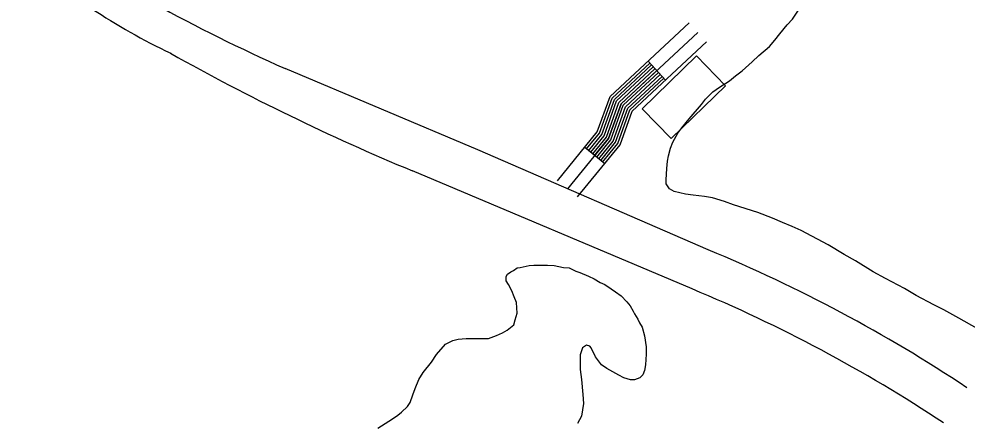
# Model space of a CAD drawing. Extents: x 3297735 to 3335592, y 670436 to 695807.
# Drawn here: x 3331278 to 3332381, y 690199 to 690669 of the extents above; entities that cross this region are included whole.
import ezdxf

# ---------------------------------------------------------------- set-up
doc = ezdxf.new("R2010")
doc.units = 0
for name, color, linetype in [('V-BLDG-OTLN', 7, 'Continuous'), ('V-ROAD-CNTR', 7, 'Continuous'), ('V-SITE-VEGE', 7, 'Continuous')]:
    doc.layers.add(name, color=color, linetype=linetype)

msp = doc.modelspace()

# ---------------------------------------------------------------- linework, layer by layer
at = {"layer": 'V-BLDG-OTLN'}
msp.add_lwpolyline([(3332003.2, 690564.5), (3332066.3, 690625.8), (3332100.1, 690591), (3332037, 690529.8)], close=True, dxfattribs=at)
at = {"layer": 'V-ROAD-CNTR'}
for p, q in [((3332010.1, 690619.7), (3332030.5, 690597.7)), ((3331936.4, 690519.6), (3331959.7, 690500.6))]:
    msp.add_line(p, q, dxfattribs=at)
for points in [[(3331904.8, 690480.8), (3331951, 690537.4), (3331965.9, 690578.6), (3332057.9, 690664.2)], [(3332068.1, 690653.2), (3331978.8, 690570.1), (3331964.2, 690529.9), (3331916.5, 690471.3)], [(3331928.1, 690461.9), (3331977.5, 690522.4), (3331991.6, 690561.6), (3332078.3, 690642.2)], [(3332080.1, 690400.5), (3331812, 690516.5), (3331587.8, 690611.3)], [(3331938.7, 690517.7), (3331953.6, 690535.9), (3331968.5, 690576.9), (3332012.1, 690617.5)], [(3331941.1, 690515.8), (3331956.3, 690534.4), (3331971, 690575.2), (3332014.1, 690615.3)], [(3331943.4, 690513.9), (3331958.9, 690532.9), (3331973.6, 690573.5), (3332016.2, 690613.1)], [(3331945.7, 690512), (3331961.6, 690531.4), (3331976.2, 690571.8), (3332018.2, 690610.9)], [(3331948, 690510.1), (3331964.2, 690529.9), (3331978.8, 690570.1), (3332020.3, 690608.7)], [(3331950.4, 690508.2), (3331966.9, 690528.4), (3331981.3, 690568.4), (3332022.3, 690606.5)], [(3331952.7, 690506.3), (3331969.5, 690526.9), (3331983.9, 690566.7), (3332024.4, 690604.3)], [(3331955, 690504.4), (3331972.2, 690525.4), (3331986.5, 690565), (3332026.4, 690602.1)], [(3331957.3, 690502.5), (3331974.8, 690523.9), (3331989.1, 690563.3), (3332028.4, 690599.9)], [(3332061.3, 690355), (3331736, 690492.2)]]:
    msp.add_lwpolyline(points, dxfattribs=at)
for centre, radius, start, end in [((3332348.8, 692335.5), 1884.7, 235.8146, 246.1842), ((3331792.6, 691334.4), 782.2, 228.8882, 244.4109), ((3332745.2, 692926.4), 2635.1, 240.6767, 247.4817), ((3331398.3, 688757.4), 1778.9, 56.462, 67.4627), ((3331398.3, 688757.4), 1729.7, 56.462, 67.4627)]:
    msp.add_arc(centre, radius, start, end, dxfattribs=at)
at = {"layer": 'V-SITE-VEGE'}
for p, q in [((3332178.1, 690668.7), (3332185.8, 690680)), ((3332172, 690661.8), (3332178.1, 690668.7)), ((3332163.4, 690651.4), (3332172, 690661.8)), ((3332151.4, 690636.7), (3332157.8, 690644.1)), ((3332157.8, 690644.1), (3332163.4, 690651.4)), ((3332138.9, 690626.3), (3332151.4, 690636.7)), ((3332131.2, 690619), (3332138.9, 690626.3)), ((3332119.5, 690608.6), (3332131.2, 690619)), ((3332104.9, 690596.9), (3332111.8, 690602.5)), ((3332111.8, 690602.5), (3332119.5, 690608.6)), ((3332085.5, 690583.9), (3332093.3, 690589.5)), ((3332093.3, 690589.5), (3332104.9, 690596.9)), ((3332076.9, 690575.7), (3332085.5, 690583.9)), ((3332058, 690552.8), (3332072.2, 690569.2)), ((3332072.2, 690569.2), (3332076.9, 690575.7)), ((3332049.4, 690542.4), (3332058, 690552.8)), ((3332039.1, 690525.5), (3332044.7, 690535.9)), ((3332044.7, 690535.9), (3332049.4, 690542.4)), ((3332036.1, 690518.6), (3332039.1, 690525.5)), ((3332033.9, 690509.5), (3332036.1, 690518.6)), ((3332031.8, 690494.9), (3332032.7, 690503.5)), ((3332032.7, 690503.5), (3332033.9, 690509.5)), ((3332031, 690481.9), (3332031.8, 690494.9)), ((3332031, 690477.2), (3332031, 690481.9)), ((3332034.9, 690471.2), (3332031, 690477.2)), ((3332040.5, 690468.1), (3332034.9, 690471.2)), ((3332053.5, 690465.2), (3332040.5, 690468.1)), ((3332062.5, 690463.9), (3332053.5, 690465.2)), ((3332075.9, 690462.6), (3332062.5, 690463.9)), ((3332085, 690460.9), (3332075.9, 690462.6)), ((3332099.2, 690456.6), (3332085, 690460.9)), ((3332109.6, 690452.8), (3332099.2, 690456.6)), ((3332137.7, 690443.8), (3332109.6, 690452.8)), ((3332154.9, 690437.4), (3332137.7, 690443.8)), ((3332166.6, 690432.2), (3332154.9, 690437.4)), ((3332177.8, 690427.5), (3332166.6, 690432.2)), ((3332188.2, 690422.8), (3332177.8, 690427.5)), ((3332219.7, 690406.1), (3332188.2, 690422.8)), ((3332238.3, 690394.9), (3332219.7, 690406.1)), ((3332251.3, 690387.6), (3332238.3, 690394.9)), ((3332272, 690374.7), (3332251.3, 690387.6)), ((3332286.3, 690367), (3332272, 690374.7)), ((3332308.3, 690355.4), (3332286.3, 690367)), ((3332322.2, 690347.2), (3332308.3, 690355.4)), ((3332342.5, 690336.5), (3332322.2, 690347.2)), ((3332354.1, 690330.5), (3332342.5, 690336.5)), ((3332371.8, 690321), (3332354.1, 690330.5)), ((3332393, 690309), (3332371.8, 690321))]:
    msp.add_line(p, q, dxfattribs=at)
msp.add_lwpolyline([(3331695.7, 690193), (3331713, 690203.9), (3331719, 690208.2), (3331723.3, 690211.7), (3331730.2, 690218.2), (3331733.2, 690222.9), (3331736.6, 690232), (3331739.2, 690239.3), (3331743.5, 690249.7), (3331748.6, 690257.9), (3331758.1, 690270), (3331764.1, 690278.7), (3331774.4, 690290.8), (3331783.1, 690295.1), (3331789.1, 690296.4), (3331798.6, 690297.3), (3331824.5, 690297.4), (3331833.9, 690300.8), (3331840.8, 690303.9), (3331846.4, 690306.9), (3331853.8, 690313.4), (3331855.5, 690319), (3331858, 690326.8), (3331857.1, 690339.3), (3331854.5, 690345.8), (3331851.5, 690352.7), (3331847.6, 690360), (3331845, 690364.3), (3331845, 690369.5), (3331846.7, 690372.1), (3331850.6, 690374.7), (3331853.6, 690376.4), (3331857.9, 690379.4), (3331861.4, 690379.9), (3331871.7, 690382.1), (3331877.3, 690382.5), (3331893.3, 690382.6), (3331901, 690382.1), (3331911.8, 690380), (3331918.3, 690379.6), (3331926.1, 690375.7), (3331930.8, 690374), (3331940.8, 690369.7), (3331947.3, 690366.7), (3331954.6, 690362.4), (3331959.8, 690360.3), (3331967.1, 690355.1), (3331972.3, 690351.7), (3331978.8, 690347), (3331985.3, 690340.1), (3331989.2, 690335.3), (3331992.7, 690329.3), (3331994.4, 690325.9), (3331998.3, 690319.8), (3332000, 690315.5), (3332003.1, 690310.4), (3332006.1, 690300.4), (3332007.9, 690287.5), (3332007.9, 690279.3), (3332007.1, 690266.8), (3332005.8, 690260.3), (3332004.1, 690255.1), (3332000.6, 690251.7), (3331994.2, 690249.1), (3331989.8, 690249.1), (3331982.1, 690251.6), (3331976, 690254.6), (3331962.2, 690262.4), (3331956.1, 690266.7), (3331948.8, 690276.1), (3331944, 690286.5), (3331942.3, 690288.6), (3331938.4, 690289.5), (3331933.7, 690286.4), (3331931.1, 690278.2), (3331931.1, 690261.4), (3331932.5, 690249.8), (3331934.2, 690232.1), (3331935.1, 690221.7), (3331932.6, 690207), (3331927.9, 690198.4)], dxfattribs=at)

doc.saveas('drawing.dxf')
